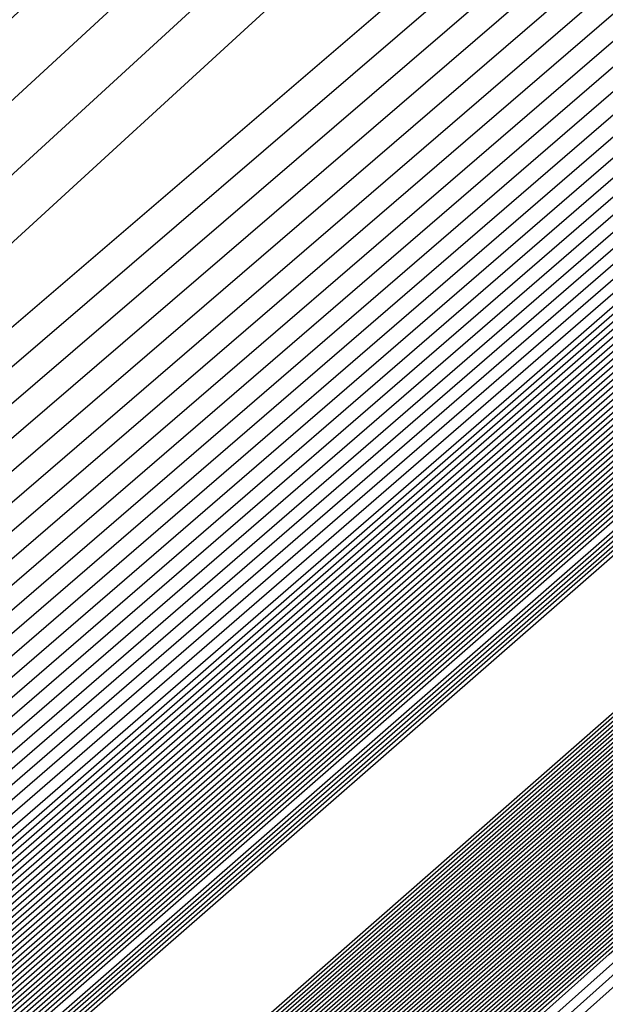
# Model space of a CAD drawing. Extents: x 3249832 to 3255657, y 13789405 to 13793316.
# Tile 850 of 1056: x 3253209.784 to 3253209.919, y 13791258.783 to 13791259.01. Entities that reach past the tile are written whole.
import ezdxf

# ---------------------------------------------------------------- set-up
doc = ezdxf.new("R2010")
doc.units = 0
doc.header["$LTSCALE"] = 100
doc.header["$MEASUREMENT"] = 0
for name, color, linetype in [('GRATIO_03231_CON', 1, 'CONTINUOUS'), ('GRATIO_0323_ICON', 1, 'CONTINUOUS'), ('TARGETS_EAST', 7, 'CONTINUOUS')]:
    doc.layers.add(name, color=color, linetype=linetype)

# ---------------------------------------------------------------- blocks, each defined once
blk = doc.blocks.new('Gratio_032316_contours')
at = {"layer": 'GRATIO_03231_CON', "color": 1, "linetype": 'Continuous', "flags": 128}
for points in [[(3253179.55027, 13791232.39503), (3253186.87441, 13791238.77001), (3253201.4775, 13791251.51898), (3253219.20823, 13791267.00714), (3253234.45763, 13791280.32933), (3253243.00028, 13791287.79153), (3253246.14511, 13791290.5444), (3253246.5846, 13791290.94974), (3253247.02187, 13791291.379), (3253250.20254, 13791294.24212), (3253258.88285, 13791301.95866), (3253274.44262, 13791315.73867), (3253292.7559, 13791331.95413), (3253308.32028, 13791345.76753)], [(3253180.16544, 13791232.93802), (3253187.28488, 13791239.13155), (3253201.72516, 13791251.73678), (3253219.33902, 13791267.12228), (3253234.51314, 13791280.37862), (3253243.01644, 13791287.80647), (3253246.14668, 13791290.54676), (3253246.58389, 13791290.95054), (3253247.01645, 13791291.37639), (3253250.16633, 13791294.21318), (3253258.7639, 13791301.85732), (3253274.17605, 13791315.50724), (3253292.31584, 13791331.56933), (3253307.73285, 13791345.25198)], [(3253180.78061, 13791233.481), (3253187.69534, 13791239.49309), (3253201.97282, 13791251.95458), (3253219.46981, 13791267.23741), (3253234.56866, 13791280.42791), (3253243.03259, 13791287.8214), (3253246.14825, 13791290.54912), (3253246.58317, 13791290.95133), (3253247.01103, 13791291.37378), (3253250.13013, 13791294.18424), (3253258.64495, 13791301.75599), (3253273.90947, 13791315.27582), (3253291.87577, 13791331.18453), (3253307.14542, 13791344.73643)], [(3253181.39578, 13791234.02399), (3253188.1058, 13791239.85463), (3253202.22048, 13791252.17237), (3253219.6006, 13791267.35254), (3253234.62418, 13791280.4772), (3253243.04874, 13791287.83633), (3253246.14982, 13791290.55149), (3253246.58246, 13791290.95213), (3253247.00561, 13791291.37117), (3253250.09393, 13791294.15529), (3253258.526, 13791301.65465), (3253273.6429, 13791315.0444), (3253291.4357, 13791330.79973), (3253306.55799, 13791344.22088)], [(3253182.62612, 13791235.10996), (3253188.92672, 13791240.5777), (3253202.71581, 13791252.60797), (3253219.86218, 13791267.58281), (3253234.73522, 13791280.57579), (3253243.08105, 13791287.8662), (3253246.15297, 13791290.55621), (3253246.58103, 13791290.95372), (3253246.99477, 13791291.36594), (3253250.02153, 13791294.09741), (3253258.2881, 13791301.45198), (3253273.10975, 13791314.58156), (3253290.55557, 13791330.03014), (3253305.38313, 13791343.18978)], [(3253183.24129, 13791235.65295), (3253189.33718, 13791240.93924), (3253202.96347, 13791252.82577), (3253219.99297, 13791267.69794), (3253234.79073, 13791280.62508), (3253243.0972, 13791287.88113), (3253246.15454, 13791290.55858), (3253246.58032, 13791290.95452), (3253246.98935, 13791291.36333), (3253249.98532, 13791294.06847), (3253258.16915, 13791301.35065), (3253272.84317, 13791314.35013), (3253290.11551, 13791329.64534), (3253304.7957, 13791342.67423)], [(3253189.74764, 13791241.30078), (3253203.21113, 13791253.04357), (3253220.12376, 13791267.81308), (3253234.84625, 13791280.67437), (3253243.11336, 13791287.89607), (3253246.15611, 13791290.56094), (3253246.57961, 13791290.95531), (3253246.98393, 13791291.36072), (3253249.94912, 13791294.03953), (3253258.05019, 13791301.24931), (3253272.5766, 13791314.11871), (3253289.67544, 13791329.26055), (3253304.20827, 13791342.15868)], [(3253190.1581, 13791241.66232), (3253203.45879, 13791253.26136), (3253220.25455, 13791267.92821), (3253234.90177, 13791280.72366), (3253243.12951, 13791287.911), (3253246.15768, 13791290.5633), (3253246.57889, 13791290.95611), (3253246.97851, 13791291.35811), (3253249.91292, 13791294.01058), (3253257.93124, 13791301.14798), (3253272.31002, 13791313.88729), (3253289.23538, 13791328.87575), (3253303.62084, 13791341.64313)], [(3253190.97902, 13791242.38539), (3253203.95411, 13791253.69696), (3253220.51613, 13791268.15847), (3253235.01281, 13791280.82224), (3253243.16182, 13791287.94087), (3253246.16082, 13791290.56803), (3253246.57747, 13791290.9577), (3253246.96767, 13791291.35288), (3253249.84051, 13791293.9527), (3253257.69334, 13791300.94531), (3253271.77687, 13791313.42445), (3253288.35525, 13791328.10615), (3253302.44598, 13791340.61203)], [(3253191.38948, 13791242.74693), (3253204.20177, 13791253.91476), (3253220.64692, 13791268.27361), (3253235.06832, 13791280.87154), (3253243.17797, 13791287.9558), (3253246.1624, 13791290.57039), (3253246.57675, 13791290.9585), (3253246.96225, 13791291.35027), (3253249.80431, 13791293.92376), (3253257.57439, 13791300.84397), (3253271.51029, 13791313.19303), (3253287.91518, 13791327.72135), (3253301.85855, 13791340.09648)], [(3253191.79994, 13791243.10847), (3253204.44943, 13791254.13256), (3253220.77772, 13791268.38874), (3253235.12384, 13791280.92083), (3253243.19412, 13791287.97073), (3253246.16397, 13791290.57276), (3253246.57604, 13791290.95929), (3253246.95683, 13791291.34766), (3253249.76811, 13791293.89481), (3253257.45544, 13791300.74264), (3253271.24372, 13791312.9616), (3253287.47511, 13791327.33655), (3253301.27112, 13791339.58093)], [(3253192.2104, 13791243.47001), (3253204.69709, 13791254.35035), (3253220.90851, 13791268.50387), (3253235.17936, 13791280.97012), (3253243.21028, 13791287.98567), (3253246.16554, 13791290.57512), (3253246.57533, 13791290.96009), (3253246.95142, 13791291.34505), (3253249.73191, 13791293.86587), (3253257.33649, 13791300.6413), (3253270.97714, 13791312.73018), (3253287.03505, 13791326.95176), (3253300.68369, 13791339.06538)], [(3253193.03132, 13791244.19308), (3253205.19242, 13791254.78595), (3253221.17009, 13791268.73414), (3253235.29039, 13791281.0687), (3253243.24258, 13791288.01553), (3253246.16868, 13791290.57985), (3253246.5739, 13791290.96168), (3253246.94058, 13791291.33982), (3253249.6595, 13791293.80799), (3253257.09858, 13791300.43863), (3253270.44399, 13791312.26734), (3253286.15492, 13791326.18216), (3253299.50883, 13791338.03428)], [(3253193.44178, 13791244.55462), (3253205.44008, 13791255.00375), (3253221.30088, 13791268.84927), (3253235.34591, 13791281.11799), (3253243.25874, 13791288.03047), (3253246.17025, 13791290.58221), (3253246.57319, 13791290.96248), (3253246.93516, 13791291.33721), (3253249.6233, 13791293.77904), (3253256.97963, 13791300.3373), (3253270.17741, 13791312.03592), (3253285.71485, 13791325.79737), (3253298.92139, 13791337.51873)], [(3253193.85224, 13791244.91616), (3253205.68774, 13791255.22155), (3253221.43167, 13791268.9644), (3253235.40143, 13791281.16728), (3253243.27489, 13791288.0454), (3253246.17182, 13791290.58457), (3253246.57247, 13791290.96327), (3253246.92974, 13791291.3346), (3253249.5871, 13791293.7501), (3253256.86068, 13791300.23596), (3253269.91084, 13791311.8045), (3253285.27479, 13791325.41257), (3253298.33396, 13791337.00318)], [(3253194.2627, 13791245.2777), (3253205.9354, 13791255.43934), (3253221.56246, 13791269.07954), (3253235.45695, 13791281.21658), (3253243.29104, 13791288.06033), (3253246.17339, 13791290.58694), (3253246.57176, 13791290.96407), (3253246.92432, 13791291.33198), (3253249.55089, 13791293.72116), (3253256.74173, 13791300.13463), (3253269.64426, 13791311.57307), (3253284.83472, 13791325.02777), (3253297.74653, 13791336.48763)], [(3253195.08362, 13791246.00077), (3253206.43072, 13791255.87494), (3253221.82404, 13791269.3098), (3253235.56798, 13791281.31516), (3253243.32335, 13791288.0902), (3253246.17654, 13791290.59166), (3253246.57033, 13791290.96566), (3253246.91348, 13791291.32676), (3253249.47849, 13791293.66327), (3253256.50383, 13791299.93196), (3253269.11111, 13791311.11023), (3253283.95459, 13791324.25817), (3253296.57167, 13791335.45653)], [(3253195.49408, 13791246.36231), (3253206.67838, 13791256.09274), (3253221.95483, 13791269.42494), (3253235.6235, 13791281.36445), (3253243.3395, 13791288.10513), (3253246.17811, 13791290.59402), (3253246.56962, 13791290.96646), (3253246.90806, 13791291.32415), (3253249.44229, 13791293.63433), (3253256.38488, 13791299.83062), (3253268.84454, 13791310.87881), (3253283.51452, 13791323.87338), (3253295.98424, 13791334.94098)], [(3253195.90454, 13791246.72385), (3253206.92604, 13791256.31054), (3253222.08562, 13791269.54007), (3253235.67902, 13791281.41374), (3253243.35566, 13791288.12007), (3253246.17968, 13791290.59639), (3253246.56891, 13791290.96725), (3253246.90264, 13791291.32154), (3253249.40609, 13791293.60539), (3253256.26593, 13791299.72929), (3253268.57796, 13791310.64739), (3253283.07446, 13791323.48858), (3253295.39681, 13791334.42543)], [(3253196.31501, 13791247.08539), (3253207.1737, 13791256.52833), (3253222.21641, 13791269.6552), (3253235.73454, 13791281.46303), (3253243.37181, 13791288.135), (3253246.18125, 13791290.59875), (3253246.56819, 13791290.96805), (3253246.89722, 13791291.31892), (3253249.36988, 13791293.57645), (3253256.14697, 13791299.62795), (3253268.31138, 13791310.41597), (3253282.63439, 13791323.10378), (3253294.80938, 13791333.90988)], [(3253197.13593, 13791247.80846), (3253207.66903, 13791256.96393), (3253222.47799, 13791269.88547), (3253235.84557, 13791281.56162), (3253243.40412, 13791288.16487), (3253246.18439, 13791290.60348), (3253246.56677, 13791290.96964), (3253246.88638, 13791291.3137), (3253249.29748, 13791293.51856), (3253255.90907, 13791299.42528), (3253267.77823, 13791309.95312), (3253281.75426, 13791322.33419), (3253293.63452, 13791332.87878)], [(3253197.54639, 13791248.17), (3253207.91669, 13791257.18173), (3253222.60878, 13791270.0006), (3253235.90109, 13791281.61091), (3253243.42027, 13791288.1798), (3253246.18596, 13791290.60584), (3253246.56605, 13791290.97044), (3253246.88096, 13791291.31109), (3253249.26128, 13791293.48962), (3253255.79012, 13791299.32395), (3253267.51166, 13791309.7217), (3253281.31419, 13791321.94939), (3253293.04709, 13791332.36323), (3253299.24948, 13791337.92415)], [(3253197.95685, 13791248.53154), (3253208.16435, 13791257.39953), (3253222.73957, 13791270.11573), (3253235.95661, 13791281.6602), (3253243.43643, 13791288.19473), (3253246.18754, 13791290.6082), (3253246.56534, 13791290.97123), (3253246.87554, 13791291.30847), (3253249.22507, 13791293.46068), (3253255.67117, 13791299.22261), (3253267.24508, 13791309.49028), (3253280.87413, 13791321.56459), (3253292.45966, 13791331.84768), (3253298.58416, 13791337.33876)], [(3253198.36731, 13791248.89308), (3253208.41201, 13791257.61732), (3253222.87037, 13791270.23087), (3253236.01213, 13791281.70949), (3253243.45258, 13791288.20967), (3253246.18911, 13791290.61057), (3253246.56463, 13791290.97203), (3253246.87012, 13791291.30586), (3253249.18887, 13791293.43173), (3253255.55222, 13791299.12128), (3253266.9785, 13791309.25886), (3253280.43407, 13791321.17979), (3253291.87223, 13791331.33213), (3253297.91884, 13791336.75338)], [(3253199.18823, 13791249.61615), (3253208.90733, 13791258.05292), (3253223.13195, 13791270.46113), (3253236.12316, 13791281.80807), (3253243.48489, 13791288.23953), (3253246.19225, 13791290.61529), (3253246.5632, 13791290.97362), (3253246.85928, 13791291.30064), (3253249.11647, 13791293.37385), (3253255.31432, 13791298.91861), (3253266.44535, 13791308.79601), (3253279.55394, 13791320.4102), (3253290.69737, 13791330.30103), (3253296.5882, 13791335.58261)], [(3253199.59869, 13791249.97769), (3253209.15499, 13791258.27072), (3253223.26274, 13791270.57626), (3253236.17868, 13791281.85736), (3253243.50104, 13791288.25447), (3253246.19382, 13791290.61766), (3253246.56249, 13791290.97442), (3253246.85386, 13791291.29803), (3253249.08026, 13791293.34491), (3253255.19536, 13791298.81727), (3253266.17878, 13791308.56459), (3253279.11387, 13791320.0254), (3253290.10994, 13791329.78548), (3253295.92288, 13791334.99723)], [(3253200.00915, 13791250.33923), (3253209.40265, 13791258.48852), (3253223.39353, 13791270.6914), (3253236.2342, 13791281.90666), (3253243.51719, 13791288.2694), (3253246.19539, 13791290.62002), (3253246.56177, 13791290.97521), (3253246.84844, 13791291.29541), (3253249.04406, 13791293.31596), (3253255.07641, 13791298.71594), (3253265.9122, 13791308.33317), (3253278.6738, 13791319.6406), (3253289.52251, 13791329.26993), (3253295.25756, 13791334.41184)], [(3253200.41961, 13791250.70077), (3253209.65031, 13791258.70631), (3253223.52432, 13791270.80653), (3253236.28972, 13791281.95595), (3253243.53335, 13791288.28434), (3253246.19696, 13791290.62238), (3253246.56106, 13791290.97601), (3253246.84302, 13791291.2928), (3253249.00786, 13791293.28702), (3253254.95746, 13791298.6146), (3253265.64563, 13791308.10175), (3253278.23374, 13791319.25581), (3253288.93508, 13791328.75438), (3253294.59224, 13791333.82646)], [(3253201.24053, 13791251.42384), (3253210.14563, 13791259.14191), (3253223.7859, 13791271.0368), (3253236.40075, 13791282.05453), (3253243.56565, 13791288.3142), (3253246.20011, 13791290.62711), (3253246.55963, 13791290.9776), (3253246.83219, 13791291.28758), (3253248.93546, 13791293.22914), (3253254.71956, 13791298.41193), (3253265.11248, 13791307.63891), (3253277.35361, 13791318.48621), (3253287.76022, 13791327.72328), (3253293.2616, 13791332.65569)], [(3253201.65099, 13791251.78538), (3253210.3933, 13791259.35971), (3253223.91669, 13791271.15193), (3253236.45627, 13791282.10382), (3253243.58181, 13791288.32914), (3253246.20168, 13791290.62947), (3253246.55892, 13791290.9784), (3253246.82677, 13791291.28496), (3253248.89925, 13791293.20019), (3253254.60061, 13791298.3106), (3253264.8459, 13791307.40749), (3253276.91354, 13791318.10141), (3253287.17279, 13791327.20773)], [(3253215.27891, 13791264.12388), (3253208.32754, 13791257.89481), (3253202.31158, 13791252.48555), (3253202.06145, 13791252.14692), (3253210.64096, 13791259.57751), (3253224.04748, 13791271.26706)], [(3253216.27123, 13791264.99994), (3253209.15191, 13791258.62312), (3253202.92675, 13791253.02854), (3253202.47191, 13791252.50846), (3253210.88862, 13791259.7953), (3253224.17827, 13791271.38219)], [(3253218.25586, 13791266.75207), (3253210.80067, 13791260.07975), (3253204.15709, 13791254.11451), (3253203.29283, 13791253.23153), (3253211.38394, 13791260.2309), (3253224.43985, 13791271.61246)], [(3253219.24818, 13791267.62813), (3253211.62504, 13791260.80806), (3253204.77226, 13791254.6575), (3253203.70329, 13791253.59307), (3253211.6316, 13791260.4487), (3253224.57064, 13791271.72759)], [(3253220.24049, 13791268.50419), (3253212.44942, 13791261.53637), (3253205.38743, 13791255.20049), (3253204.11375, 13791253.95461), (3253211.87926, 13791260.6665), (3253224.70143, 13791271.84272)], [(3253221.23281, 13791269.38026), (3253213.2738, 13791262.26468), (3253206.0026, 13791255.74348), (3253204.52421, 13791254.31615), (3253212.12692, 13791260.88429), (3253224.83222, 13791271.95786)], [(3253223.21744, 13791271.13238), (3253214.92255, 13791263.72131), (3253207.23294, 13791256.82945), (3253205.34514, 13791255.03922), (3253212.62225, 13791261.31989), (3253225.0938, 13791272.18812)], [(3253215.74693, 13791264.44962), (3253207.84811, 13791257.37244), (3253205.7556, 13791255.40076), (3253212.86991, 13791261.53769), (3253225.22459, 13791272.30326)], [(3253216.57131, 13791265.17793), (3253208.46329, 13791257.91542), (3253206.16606, 13791255.7623), (3253213.11757, 13791261.75549), (3253225.35538, 13791272.41839)], [(3253217.39568, 13791265.90624), (3253209.07846, 13791258.45841), (3253206.57652, 13791256.12384), (3253213.36523, 13791261.97329), (3253225.48617, 13791272.53352)], [(3253219.04444, 13791267.36287), (3253210.3088, 13791259.54439), (3253207.39744, 13791256.84691), (3253213.86055, 13791262.40888), (3253225.74775, 13791272.76379)], [(3253219.86882, 13791268.09118), (3253210.92397, 13791260.08737), (3253207.8079, 13791257.20845), (3253214.10821, 13791262.62668), (3253225.87854, 13791272.87892)], [(3253220.69319, 13791268.81949), (3253211.53914, 13791260.63036), (3253208.21836, 13791257.56999), (3253214.35587, 13791262.84448), (3253226.00933, 13791272.99405)], [(3253221.51757, 13791269.54781), (3253212.15431, 13791261.17335), (3253208.62882, 13791257.93153), (3253214.60353, 13791263.06227), (3253226.14013, 13791273.10919)], [(3253223.16632, 13791271.00443), (3253213.38465, 13791262.25932), (3253209.44974, 13791258.6546), (3253215.09886, 13791263.49787), (3253226.40171, 13791273.33945)]]:
    blk.add_lwpolyline(points, dxfattribs=at)
at = {"layer": 'GRATIO_03231_CON', "color": 5, "linetype": 'Continuous', "flags": 128}
for points in [[(3253178.31993, 13791231.30905), (3253186.05349, 13791238.04694), (3253200.98218, 13791251.08338), (3253218.94665, 13791266.77688), (3253234.34659, 13791280.23075), (3253242.96798, 13791287.76167), (3253246.14197, 13791290.53967), (3253246.58603, 13791290.94815), (3253247.02107, 13791291.37394), (3253250.18182, 13791294.2177), (3253258.80647, 13791301.88356), (3253274.26937, 13791315.56557), (3253292.48955, 13791331.61762), (3253308.02221, 13791345.18354)], [(3253177.70476, 13791230.76607), (3253185.64303, 13791237.6854), (3253200.73452, 13791250.86558), (3253218.81586, 13791266.66175), (3253234.29107, 13791280.18146), (3253242.95182, 13791287.74673), (3253246.1404, 13791290.53731), (3253246.58674, 13791290.94735), (3253247.01436, 13791291.36584), (3253250.12102, 13791294.16091), (3253258.59804, 13791301.69555), (3253273.79626, 13791315.14336), (3253291.70456, 13791330.92064), (3253306.97134, 13791344.25434)], [(3253177.08958, 13791230.22308), (3253185.23257, 13791237.32386), (3253200.48686, 13791250.64779), (3253218.68507, 13791266.54661), (3253234.23556, 13791280.13216), (3253242.93567, 13791287.7318), (3253246.13883, 13791290.53495), (3253246.58745, 13791290.94656), (3253247.00766, 13791291.35773), (3253250.06022, 13791294.10413), (3253258.38961, 13791301.50754), (3253273.32314, 13791314.72115), (3253290.91956, 13791330.22366), (3253305.92046, 13791343.32515)], [(3253176.47441, 13791229.68009), (3253184.82211, 13791236.96232), (3253200.23919, 13791250.42999), (3253218.55428, 13791266.43148), (3253234.18004, 13791280.08287), (3253242.91952, 13791287.71687), (3253246.13725, 13791290.53258), (3253246.58817, 13791290.94576), (3253247.00095, 13791291.34963), (3253249.99942, 13791294.04734), (3253258.18118, 13791301.31953), (3253272.85003, 13791314.29894), (3253290.13456, 13791329.52668), (3253304.86958, 13791342.39595)], [(3253175.24407, 13791228.59412), (3253184.00119, 13791236.23925), (3253199.74387, 13791249.99439), (3253218.2927, 13791266.20121), (3253234.069, 13791279.98429), (3253242.88721, 13791287.687), (3253246.13411, 13791290.52786), (3253246.58959, 13791290.94417), (3253246.98754, 13791291.33342), (3253249.87782, 13791293.93376), (3253257.76432, 13791300.94351), (3253271.9038, 13791313.45451), (3253288.56457, 13791328.13272), (3253302.76783, 13791340.53756)], [(3253196.57706, 13791247.03615), (3253203.47105, 13791253.1938), (3253218.75951, 13791266.60126), (3253234.06971, 13791279.98413), (3253242.88772, 13791287.68662), (3253246.13462, 13791290.52731), (3253246.59031, 13791290.94338), (3253246.98083, 13791291.32532), (3253249.81702, 13791293.87697), (3253257.55589, 13791300.7555), (3253271.43068, 13791313.0323), (3253287.77957, 13791327.43574), (3253301.71695, 13791339.60837)], [(3253196.71057, 13791247.15254), (3253203.58621, 13791253.29381), (3253218.83398, 13791266.66558), (3253234.10345, 13791280.01283), (3253242.89801, 13791287.6948), (3253246.13636, 13791290.52784), (3253246.59102, 13791290.94258), (3253246.97413, 13791291.31721), (3253249.75622, 13791293.82018), (3253257.34746, 13791300.56749), (3253270.95757, 13791312.61009), (3253286.99457, 13791326.73875), (3253300.66608, 13791338.67918)], [(3253196.84408, 13791247.26894), (3253203.70137, 13791253.39382), (3253218.90845, 13791266.7299), (3253234.13718, 13791280.04153), (3253242.9083, 13791287.70297), (3253246.13809, 13791290.52836), (3253246.59174, 13791290.94178), (3253246.96742, 13791291.30911), (3253249.69542, 13791293.76339), (3253257.13903, 13791300.37948), (3253270.48445, 13791312.18788), (3253286.20957, 13791326.04177), (3253299.6152, 13791337.74998)], [(3253197.11109, 13791247.50174), (3253203.93169, 13791253.59384), (3253219.0574, 13791266.85855), (3253234.20465, 13791280.09892), (3253242.92888, 13791287.71932), (3253246.14156, 13791290.52941), (3253246.59316, 13791290.94019), (3253246.95401, 13791291.2929), (3253249.57383, 13791293.64981), (3253256.72217, 13791300.00346), (3253269.53822, 13791311.34346), (3253284.63958, 13791324.64781), (3253297.51345, 13791335.89159)], [(3253197.2446, 13791247.61813), (3253204.04685, 13791253.69384), (3253219.13187, 13791266.92287), (3253234.23839, 13791280.12762), (3253242.93918, 13791287.72749), (3253246.1433, 13791290.52994), (3253246.59388, 13791290.9394), (3253246.9473, 13791291.28479), (3253249.51303, 13791293.59302), (3253256.51374, 13791299.81545), (3253269.06511, 13791310.92125), (3253283.85458, 13791323.95083), (3253296.46257, 13791334.9624)], [(3253197.37811, 13791247.73453), (3253204.16201, 13791253.79385), (3253219.20635, 13791266.98719), (3253234.27212, 13791280.15631), (3253242.94947, 13791287.73567), (3253246.14503, 13791290.53046), (3253246.59459, 13791290.9386), (3253246.9406, 13791291.27669), (3253249.45223, 13791293.53623), (3253256.30531, 13791299.62744), (3253268.59199, 13791310.49904), (3253283.06958, 13791323.25385), (3253295.41169, 13791334.0332)], [(3253197.51162, 13791247.85093), (3253204.27717, 13791253.89386), (3253219.28082, 13791267.05151), (3253234.30586, 13791280.18501), (3253242.95976, 13791287.74384), (3253246.14676, 13791290.53099), (3253246.5953, 13791290.9378), (3253246.93389, 13791291.26859), (3253249.39143, 13791293.47944), (3253256.09688, 13791299.43942), (3253268.11888, 13791310.07683), (3253282.28459, 13791322.55687), (3253294.36082, 13791333.10401)], [(3253197.77863, 13791248.08372), (3253204.50749, 13791254.09388), (3253219.42977, 13791267.18016), (3253234.37333, 13791280.2424), (3253242.98034, 13791287.76019), (3253246.15023, 13791290.53204), (3253246.59673, 13791290.93621), (3253246.92048, 13791291.25238), (3253249.26983, 13791293.36586), (3253255.68002, 13791299.0634), (3253267.17265, 13791309.2324), (3253280.71459, 13791321.16291), (3253292.25906, 13791331.24562), (3253298.86322, 13791336.86351)], [(3253197.91214, 13791248.20012), (3253204.62265, 13791254.19388), (3253219.50424, 13791267.24448), (3253234.40706, 13791280.2711), (3253242.99064, 13791287.76837), (3253246.15197, 13791290.53257), (3253246.59744, 13791290.93542), (3253246.91378, 13791291.24427), (3253249.20903, 13791293.30907), (3253255.47159, 13791298.87539), (3253266.69953, 13791308.81019), (3253279.9296, 13791320.46593), (3253291.20819, 13791330.31643), (3253297.66843, 13791335.81202)], [(3253198.04565, 13791248.31651), (3253204.73781, 13791254.29389), (3253219.57872, 13791267.3088), (3253234.4408, 13791280.2998), (3253243.00093, 13791287.77654), (3253246.1537, 13791290.53309), (3253246.59816, 13791290.93462), (3253246.90707, 13791291.23617), (3253249.14823, 13791293.25228), (3253255.26316, 13791298.68738), (3253266.22642, 13791308.38798), (3253279.1446, 13791319.76895), (3253290.15731, 13791329.38723), (3253296.47364, 13791334.76054)], [(3253198.17916, 13791248.43291), (3253204.85297, 13791254.3939), (3253219.65319, 13791267.37312), (3253234.47453, 13791280.32849), (3253243.01122, 13791287.78471), (3253246.15544, 13791290.53362), (3253246.59887, 13791290.93382), (3253246.90036, 13791291.22806), (3253249.08743, 13791293.19549), (3253255.05473, 13791298.49937), (3253265.7533, 13791307.96577), (3253278.3596, 13791319.07197), (3253289.10643, 13791328.45804), (3253295.27885, 13791333.70905)], [(3253198.44617, 13791248.6657), (3253205.08329, 13791254.59392), (3253219.80214, 13791267.50177), (3253234.542, 13791280.38589), (3253243.0318, 13791287.80106), (3253246.15891, 13791290.53467), (3253246.6003, 13791290.93223), (3253246.88695, 13791291.21186), (3253248.96583, 13791293.08191), (3253254.63787, 13791298.12335), (3253264.80707, 13791307.12135), (3253276.7896, 13791317.678), (3253287.00468, 13791326.59965), (3253292.88927, 13791331.60608), (3253295.95133, 13791334.07094)], [(3253198.57968, 13791248.7821), (3253205.19845, 13791254.69392), (3253219.87661, 13791267.56609), (3253234.57574, 13791280.41459), (3253243.04209, 13791287.80924), (3253246.16064, 13791290.53519), (3253246.60101, 13791290.93144), (3253246.88025, 13791291.20375), (3253248.90503, 13791293.02512), (3253254.42944, 13791297.93534), (3253264.33396, 13791306.69914), (3253276.00461, 13791316.98102), (3253285.9538, 13791325.67045), (3253291.69448, 13791330.55459), (3253294.7416, 13791333.01142)], [(3253198.71319, 13791248.8985), (3253205.31361, 13791254.79393), (3253219.95108, 13791267.63041), (3253234.60947, 13791280.44328), (3253243.05239, 13791287.81741), (3253246.16237, 13791290.53572), (3253246.60172, 13791290.93064), (3253246.87354, 13791291.19565), (3253248.84423, 13791292.96834), (3253254.22101, 13791297.74733), (3253263.86084, 13791306.27693), (3253275.21961, 13791316.28404), (3253284.90293, 13791324.74126), (3253290.49969, 13791329.50311), (3253293.53187, 13791331.9519)], [(3253198.8467, 13791249.0149), (3253205.42877, 13791254.89394), (3253220.02556, 13791267.69473), (3253234.64321, 13791280.47198), (3253243.06268, 13791287.82558), (3253246.16411, 13791290.53624), (3253246.60244, 13791290.92984), (3253246.86684, 13791291.18754), (3253248.78343, 13791292.91155), (3253254.01258, 13791297.55932), (3253263.38773, 13791305.85472), (3253274.43461, 13791315.58706), (3253283.85205, 13791323.81207), (3253289.3049, 13791328.45162), (3253292.32214, 13791330.89237), (3253295.39879, 13791333.38715)], [(3253199.11371, 13791249.24769), (3253205.65909, 13791255.09396), (3253220.17451, 13791267.82338), (3253234.71068, 13791280.52937), (3253243.08326, 13791287.84193), (3253246.16758, 13791290.53729), (3253246.60386, 13791290.92825), (3253246.85342, 13791291.17133), (3253248.66183, 13791292.79797), (3253253.59572, 13791297.1833), (3253262.4415, 13791305.01029), (3253272.86462, 13791314.1931), (3253281.7503, 13791321.95368), (3253286.91532, 13791326.34865), (3253289.90268, 13791328.77333), (3253293.18693, 13791331.45768)], [(3253199.24722, 13791249.36409), (3253205.77425, 13791255.19397), (3253220.24898, 13791267.8877), (3253234.74441, 13791280.55807), (3253243.09355, 13791287.85011), (3253246.16931, 13791290.53782), (3253246.60458, 13791290.92746), (3253246.84672, 13791291.16323), (3253248.60103, 13791292.74118), (3253253.38729, 13791296.99529), (3253261.96839, 13791304.58808), (3253272.07962, 13791313.49612), (3253280.69942, 13791321.02448), (3253285.72053, 13791325.29717), (3253288.69295, 13791327.71381), (3253292.081, 13791330.49295), (3253297.61917, 13791335.1971)], [(3253199.38073, 13791249.48048), (3253205.88941, 13791255.29397), (3253220.32345, 13791267.95202), (3253234.77815, 13791280.58677), (3253243.10385, 13791287.85828), (3253246.17105, 13791290.53834), (3253246.60529, 13791290.92666), (3253246.84001, 13791291.15513), (3253248.54023, 13791292.68439), (3253253.17886, 13791296.80728), (3253261.49527, 13791304.16587), (3253271.29462, 13791312.79914), (3253279.64854, 13791320.09529), (3253284.52574, 13791324.24568), (3253287.48322, 13791326.65429), (3253290.97507, 13791329.52822), (3253296.71525, 13791334.41022)], [(3253199.51424, 13791249.59688), (3253206.00457, 13791255.39398), (3253220.39793, 13791268.01634), (3253234.81188, 13791280.61546), (3253243.11414, 13791287.86646), (3253246.17278, 13791290.53887), (3253246.606, 13791290.92586), (3253246.83331, 13791291.14702), (3253248.47943, 13791292.6276), (3253252.97044, 13791296.61927), (3253261.02215, 13791303.74366), (3253270.50962, 13791312.10216), (3253278.59767, 13791319.16609), (3253283.33095, 13791323.1942), (3253286.27349, 13791325.59476), (3253289.86914, 13791328.56348), (3253295.81132, 13791333.62334)], [(3253199.78125, 13791249.82967), (3253206.23489, 13791255.594), (3253220.54687, 13791268.14499), (3253234.87935, 13791280.67286), (3253243.13472, 13791287.8828), (3253246.17625, 13791290.53992), (3253246.60743, 13791290.92427), (3253246.8199, 13791291.13081), (3253248.35784, 13791292.51402), (3253252.55358, 13791296.24325), (3253260.07593, 13791302.89924), (3253268.93963, 13791310.70819), (3253276.49591, 13791317.3077), (3253280.94137, 13791321.09123), (3253283.85403, 13791323.47572), (3253287.65728, 13791326.63402), (3253294.00347, 13791332.04958)], [(3253199.91476, 13791249.94607), (3253206.35005, 13791255.69401), (3253220.62135, 13791268.20931), (3253234.91309, 13791280.70156), (3253243.14501, 13791287.89098), (3253246.17798, 13791290.54045), (3253246.60814, 13791290.92348), (3253246.81319, 13791291.12271), (3253248.29704, 13791292.45723), (3253252.34515, 13791296.05524), (3253259.60281, 13791302.47703), (3253268.15463, 13791310.01121), (3253275.44504, 13791316.37851), (3253279.74658, 13791320.03974), (3253282.6443, 13791322.4162), (3253286.55135, 13791325.66929), (3253293.09954, 13791331.2627), (3253300.79521, 13791337.86923)], [(3253200.04827, 13791250.06247), (3253206.46521, 13791255.79401), (3253220.69582, 13791268.27363), (3253234.94682, 13791280.73025), (3253243.15531, 13791287.89915), (3253246.17972, 13791290.54097), (3253246.60886, 13791290.92268), (3253246.80649, 13791291.1146), (3253248.23624, 13791292.40044), (3253252.13672, 13791295.86723), (3253259.1297, 13791302.05482), (3253267.36963, 13791309.31423), (3253274.39416, 13791315.44932), (3253278.55179, 13791318.98826), (3253281.43456, 13791321.35667), (3253285.44542, 13791324.70455), (3253292.19561, 13791330.47582), (3253300.12972, 13791337.29016)], [(3253200.18178, 13791250.17887), (3253206.58037, 13791255.89402), (3253220.77029, 13791268.33795), (3253234.98056, 13791280.75895), (3253243.1656, 13791287.90733), (3253246.18145, 13791290.5415), (3253246.60957, 13791290.92188), (3253246.79978, 13791291.1065), (3253248.17544, 13791292.34365), (3253251.92829, 13791295.67922), (3253258.65658, 13791301.63261), (3253266.58464, 13791308.61725), (3253273.34328, 13791314.52012), (3253277.357, 13791317.93677), (3253280.22483, 13791320.29715), (3253284.33949, 13791323.73982), (3253291.29169, 13791329.68894), (3253299.46423, 13791336.71108)], [(3253200.44879, 13791250.41166), (3253206.81069, 13791256.09404), (3253220.91924, 13791268.4666), (3253235.04803, 13791280.81634), (3253243.18618, 13791287.92368), (3253246.18492, 13791290.54255), (3253246.611, 13791290.92029), (3253246.78637, 13791291.09029), (3253248.05384, 13791292.23007), (3253251.51143, 13791295.3032), (3253257.71035, 13791300.78818), (3253265.01464, 13791307.22329), (3253271.24153, 13791312.66173), (3253274.96742, 13791315.8338), (3253277.80537, 13791318.17811), (3253282.12763, 13791321.81036), (3253289.48383, 13791328.11518), (3253298.13324, 13791335.55292)], [(3253200.5823, 13791250.52806), (3253206.92586, 13791256.19405), (3253220.99372, 13791268.53092), (3253235.08176, 13791280.84504), (3253243.19647, 13791287.93185), (3253246.18666, 13791290.54307), (3253246.61171, 13791290.9195), (3253246.77966, 13791291.08219), (3253247.99304, 13791292.17328), (3253251.303, 13791295.11519), (3253257.23724, 13791300.36597), (3253264.22964, 13791306.52631), (3253270.19065, 13791311.73254), (3253273.77263, 13791314.78231), (3253276.59564, 13791317.11859), (3253281.0217, 13791320.84562), (3253288.57991, 13791327.3283), (3253297.46775, 13791334.97385)], [(3253200.71581, 13791250.64445), (3253207.04102, 13791256.29406), (3253221.06819, 13791268.59524), (3253235.1155, 13791280.87374), (3253243.20676, 13791287.94002), (3253246.18839, 13791290.5436), (3253246.61242, 13791290.9187), (3253246.77296, 13791291.07408), (3253247.93224, 13791292.11649), (3253251.09457, 13791294.92718), (3253256.76412, 13791299.94376), (3253263.44465, 13791305.82933), (3253269.13978, 13791310.80334), (3253272.57784, 13791313.73083), (3253275.38591, 13791316.05906), (3253279.91577, 13791319.88089), (3253287.67598, 13791326.54142), (3253296.80226, 13791334.39477)], [(3253200.84932, 13791250.76085), (3253207.15618, 13791256.39406), (3253221.14266, 13791268.65956), (3253235.14923, 13791280.90243), (3253243.21706, 13791287.9482), (3253246.19012, 13791290.54412), (3253246.61314, 13791290.9179), (3253246.76625, 13791291.06598), (3253247.87144, 13791292.0597), (3253250.88614, 13791294.73917), (3253256.29101, 13791299.52155), (3253262.65965, 13791305.13235), (3253268.0889, 13791309.87415), (3253271.38305, 13791312.67934), (3253274.17618, 13791314.99954), (3253278.80984, 13791318.91616), (3253286.77206, 13791325.75454), (3253296.13677, 13791333.81569)], [(3253201.11633, 13791250.99365), (3253207.3865, 13791256.59408), (3253221.29161, 13791268.78821), (3253235.2167, 13791280.95983), (3253243.23764, 13791287.96455), (3253246.19359, 13791290.54517), (3253246.61456, 13791290.91631), (3253246.75284, 13791291.04977), (3253247.74984, 13791291.94612), (3253250.46928, 13791294.36315), (3253255.34478, 13791298.67713), (3253261.08965, 13791303.73839), (3253265.98715, 13791308.01576), (3253268.99347, 13791310.57637), (3253271.75672, 13791312.8805), (3253276.59798, 13791316.9867), (3253284.9642, 13791324.18078), (3253294.80578, 13791332.65754)], [(3253201.24984, 13791251.11004), (3253207.50166, 13791256.69409), (3253221.36608, 13791268.85253), (3253235.25044, 13791280.98852), (3253243.24793, 13791287.97272), (3253246.19533, 13791290.5457), (3253246.61528, 13791290.91552), (3253246.74613, 13791291.04167), (3253247.68904, 13791291.88933), (3253250.26085, 13791294.17514), (3253254.87166, 13791298.25492), (3253260.30466, 13791303.04141), (3253264.93627, 13791307.08657), (3253267.79868, 13791309.52489), (3253270.54699, 13791311.82097), (3253275.49205, 13791316.02196), (3253284.06028, 13791323.3939), (3253294.14029, 13791332.07846)], [(3253201.38335, 13791251.22644), (3253207.61682, 13791256.7941), (3253221.44056, 13791268.91685), (3253235.28417, 13791281.01722), (3253243.25822, 13791287.9809), (3253246.19706, 13791290.54622), (3253246.61599, 13791290.91472), (3253246.73943, 13791291.03356), (3253247.62824, 13791291.83254), (3253250.05242, 13791293.98713), (3253254.39855, 13791297.83271), (3253259.51966, 13791302.34443), (3253263.88539, 13791306.15737), (3253266.60389, 13791308.4734), (3253269.33726, 13791310.76145), (3253274.38613, 13791315.05723), (3253283.15635, 13791322.60702), (3253293.4748, 13791331.49938)], [(3253201.51686, 13791251.34284), (3253207.73198, 13791256.8941), (3253221.51503, 13791268.98117), (3253235.31791, 13791281.04592), (3253243.26852, 13791287.98907), (3253246.1988, 13791290.54675), (3253246.6167, 13791290.91393), (3253246.73272, 13791291.02546), (3253247.56744, 13791291.77576), (3253249.84399, 13791293.79912), (3253253.92543, 13791297.41049), (3253258.73466, 13791301.64744), (3253262.83452, 13791305.22818), (3253265.4091, 13791307.42192), (3253268.12753, 13791309.70193), (3253273.2802, 13791314.0925), (3253282.25242, 13791321.82014), (3253292.80931, 13791330.9203), (3253301.81088, 13791338.63068)], [(3253201.78387, 13791251.57563), (3253207.9623, 13791257.09412), (3253221.66398, 13791269.10982), (3253235.38538, 13791281.10331), (3253243.2891, 13791288.00542), (3253246.20227, 13791290.5478), (3253246.61813, 13791290.91233), (3253246.71931, 13791291.00925), (3253247.44584, 13791291.66218), (3253249.42713, 13791293.4231), (3253252.9792, 13791296.56607), (3253257.16467, 13791300.25348), (3253260.73276, 13791303.36979), (3253263.01952, 13791305.31895), (3253265.70807, 13791307.58288), (3253271.06834, 13791312.16303), (3253280.44457, 13791320.24638), (3253291.47832, 13791329.76215), (3253300.88547, 13791337.82513)], [(3253201.91738, 13791251.69203), (3253208.07746, 13791257.19413), (3253221.73845, 13791269.17414), (3253235.41911, 13791281.13201), (3253243.29939, 13791288.01359), (3253246.204, 13791290.54832), (3253246.61884, 13791290.91154), (3253246.71261, 13791291.00114), (3253247.38504, 13791291.60539), (3253249.2187, 13791293.23509), (3253252.50609, 13791296.14386), (3253256.37967, 13791299.5565), (3253259.68189, 13791302.44059), (3253261.82473, 13791304.26746), (3253264.49834, 13791306.52336), (3253269.96241, 13791311.1983), (3253279.54064, 13791319.4595), (3253290.81283, 13791329.18307), (3253300.42277, 13791337.42236)], [(3253202.05089, 13791251.80842), (3253208.19262, 13791257.29414), (3253221.81293, 13791269.23846), (3253235.45285, 13791281.16071), (3253243.30968, 13791288.02177), (3253246.20573, 13791290.54885), (3253246.61956, 13791290.91074), (3253246.7059, 13791290.99304), (3253247.32424, 13791291.5486), (3253249.01027, 13791293.04708), (3253252.03297, 13791295.72165), (3253255.59467, 13791298.85952), (3253258.63101, 13791301.5114), (3253260.62994, 13791303.21597), (3253263.28861, 13791305.46384), (3253268.85648, 13791310.23357), (3253278.63672, 13791318.67262), (3253290.14734, 13791328.60399), (3253299.96006, 13791337.01958)], [(3253222.18973, 13791268.9562), (3253208.47101, 13791257.20698), (3253202.18439, 13791251.92482), (3253202.18439, 13791251.92482), (3253208.30778, 13791257.39414), (3253221.8874, 13791269.30278)], [(3253222.33685, 13791269.08692), (3253208.70035, 13791257.40813), (3253202.45141, 13791252.15761), (3253202.45141, 13791252.15761), (3253208.5381, 13791257.59416), (3253222.03635, 13791269.43142)], [(3253222.41042, 13791269.15229), (3253208.81502, 13791257.50869), (3253202.58492, 13791252.27401), (3253202.58492, 13791252.27401), (3253208.65326, 13791257.69417), (3253222.11082, 13791269.49575)], [(3253222.48398, 13791269.21765), (3253208.92969, 13791257.60926), (3253202.71843, 13791252.39041), (3253202.71843, 13791252.39041), (3253208.76842, 13791257.79418), (3253222.18529, 13791269.56007)], [(3253222.55754, 13791269.28301), (3253209.04436, 13791257.70983), (3253202.85194, 13791252.50681), (3253202.85193, 13791252.50681), (3253208.88358, 13791257.89419), (3253222.25977, 13791269.62439)], [(3253222.70467, 13791269.41374), (3253209.2737, 13791257.91097), (3253203.11895, 13791252.7396), (3253203.11895, 13791252.7396), (3253209.1139, 13791258.0942), (3253222.40871, 13791269.75304)], [(3253222.77823, 13791269.4791), (3253209.38837, 13791258.01154), (3253203.25246, 13791252.856), (3253203.25246, 13791252.856), (3253209.22906, 13791258.19421), (3253222.48319, 13791269.81736)], [(3253222.8518, 13791269.54447), (3253209.50304, 13791258.11211), (3253203.38597, 13791252.97239), (3253203.38597, 13791252.97239), (3253209.34422, 13791258.29422), (3253222.55766, 13791269.88168)], [(3253222.92536, 13791269.60983), (3253209.61771, 13791258.21268), (3253203.51947, 13791253.08879), (3253203.51947, 13791253.08879), (3253209.45938, 13791258.39423), (3253222.63214, 13791269.946)], [(3253294.55593, 13791331.78482), (3253282.65133, 13791321.30274), (3253268.6032, 13791309.01445), (3253256.6338, 13791298.60027), (3253249.91373, 13791292.81609), (3253247.40711, 13791290.71997), (3253247.02638, 13791290.44557), (3253246.62867, 13791290.09727), (3253243.8498, 13791287.66252), (3253236.27025, 13791281.09954), (3253223.07249, 13791269.74056), (3253209.84706, 13791258.41382), (3253203.78649, 13791253.32159), (3253203.78649, 13791253.32159), (3253209.68971, 13791258.59423), (3253222.78114, 13791270.07458), (3253235.89161, 13791281.53353), (3253243.79641, 13791288.43297), (3253249.04881, 13791292.99861), (3253256.14655, 13791299.14707), (3253268.13516, 13791309.52901), (3253282.25127, 13791321.73092), (3253294.2793, 13791332.07331)], [(3253294.30341, 13791331.56698), (3253282.46184, 13791321.1404), (3253268.48808, 13791308.91717), (3253256.58203, 13791298.55815), (3253249.89752, 13791292.80461), (3253247.40414, 13791290.71961), (3253247.02543, 13791290.44664), (3253246.629, 13791290.09938), (3253243.85878, 13791287.67218), (3253236.30279, 13791281.1296), (3253223.14605, 13791269.80592), (3253209.96173, 13791258.51439), (3253203.92, 13791253.43798), (3253203.92, 13791253.43798), (3253209.80487, 13791258.69424), (3253222.85565, 13791270.13885), (3253235.92547, 13791281.56208), (3253243.80512, 13791288.43921), (3253249.03601, 13791292.98573), (3253256.09723, 13791299.1022), (3253268.02248, 13791309.42905), (3253282.06389, 13791321.56632), (3253294.02824, 13791331.85395)], [(3253294.05089, 13791331.34915), (3253282.27235, 13791320.97806), (3253268.37296, 13791308.8199), (3253256.53026, 13791298.51602), (3253249.8813, 13791292.79314), (3253247.40117, 13791290.71925), (3253247.02448, 13791290.44772), (3253246.62933, 13791290.10149), (3253243.86776, 13791287.68184), (3253236.33533, 13791281.15966), (3253223.21961, 13791269.87129), (3253210.0764, 13791258.61496), (3253204.05351, 13791253.55438), (3253204.05351, 13791253.55438), (3253209.92004, 13791258.79424), (3253222.93017, 13791270.20313), (3253235.95934, 13791281.59062), (3253243.81382, 13791288.44544), (3253249.02321, 13791292.97286), (3253256.04791, 13791299.05733), (3253267.90979, 13791309.32909), (3253281.87651, 13791321.40172), (3253293.77719, 13791331.63458)], [(3253293.79837, 13791331.13131), (3253282.08285, 13791320.81572), (3253268.25784, 13791308.72262), (3253256.47849, 13791298.4739), (3253249.86508, 13791292.78166), (3253247.39821, 13791290.71889), (3253247.02354, 13791290.4488), (3253246.62966, 13791290.1036), (3253243.87675, 13791287.6915), (3253236.36787, 13791281.18972), (3253223.29318, 13791269.93665), (3253210.19107, 13791258.71553), (3253204.18702, 13791253.67078), (3253204.18701, 13791253.67078), (3253210.0352, 13791258.89424), (3253223.00468, 13791270.26741), (3253235.9932, 13791281.61917), (3253243.82253, 13791288.45167), (3253249.01041, 13791292.95999), (3253255.9986, 13791299.01245), (3253267.79711, 13791309.22914), (3253281.68913, 13791321.23712), (3253293.52613, 13791331.41522)], [(3253281.70387, 13791320.49104), (3253268.02759, 13791308.52807), (3253256.37495, 13791298.38965), (3253249.83265, 13791292.75871), (3253247.39227, 13791290.71816), (3253247.02165, 13791290.45095), (3253246.63032, 13791290.10782), (3253243.89471, 13791287.71083), (3253236.43295, 13791281.24983), (3253223.4403, 13791270.06738), (3253210.42041, 13791258.91666), (3253204.45403, 13791253.90357), (3253204.45403, 13791253.90357), (3253210.2655, 13791259.09429), (3253223.15342, 13791270.39627), (3253236.05998, 13791281.67732), (3253243.49467, 13791288.16911), (3253246.23629, 13791290.55891), (3253246.63094, 13791290.89792), (3253246.97688, 13791291.19282), (3253249.38096, 13791293.27243), (3253255.90221, 13791298.92109), (3253267.57241, 13791309.02875), (3253281.31446, 13791320.90786)]]:
    blk.add_lwpolyline(points, dxfattribs=at)
at = {"layer": 'GRATIO_0323_ICON', "color": 7, "linetype": 'Continuous', "flags": 128}
for points in [[(3253175.85924, 13791229.13711), (3253184.41165, 13791236.60078), (3253199.99153, 13791250.21219), (3253218.42349, 13791266.31635), (3253234.12452, 13791280.03358), (3253242.90336, 13791287.70193), (3253246.13568, 13791290.53022), (3253246.58888, 13791290.94497), (3253246.99424, 13791291.34152), (3253249.93862, 13791293.99055), (3253257.97275, 13791301.13152), (3253272.37691, 13791313.87673), (3253289.34956, 13791328.8297), (3253303.81871, 13791341.46676)], [(3253182.01095, 13791234.56698), (3253188.51626, 13791240.21616), (3253202.46814, 13791252.39017), (3253219.73139, 13791267.46768), (3253234.6797, 13791280.5265), (3253243.0649, 13791287.85127), (3253246.1514, 13791290.55385), (3253246.58175, 13791290.95293), (3253247.00019, 13791291.36856), (3253250.05773, 13791294.12635), (3253258.40705, 13791301.55332), (3253273.37632, 13791314.81298), (3253290.99564, 13791330.41494), (3253305.97056, 13791343.70533)], [(3253196.97758, 13791247.38534), (3253203.81653, 13791253.49383), (3253218.98293, 13791266.79423), (3253234.17092, 13791280.07022), (3253242.91859, 13791287.71115), (3253246.13983, 13791290.52889), (3253246.59245, 13791290.94099), (3253246.96072, 13791291.301), (3253249.63462, 13791293.7066), (3253256.9306, 13791300.19147), (3253270.01134, 13791311.76567), (3253285.42458, 13791325.34479), (3253298.56432, 13791336.82079)], [(3253197.64512, 13791247.96732), (3253204.39233, 13791253.99387), (3253219.3553, 13791267.11584), (3253234.33959, 13791280.21371), (3253242.97005, 13791287.75202), (3253246.1485, 13791290.53152), (3253246.59602, 13791290.93701), (3253246.92719, 13791291.26048), (3253249.33063, 13791293.42265), (3253255.88845, 13791299.25141), (3253267.64576, 13791309.65462), (3253281.49959, 13791321.85989), (3253293.30994, 13791332.17482)], [(3253198.31266, 13791248.54931), (3253204.96813, 13791254.49391), (3253219.72766, 13791267.43745), (3253234.50827, 13791280.35719), (3253243.02151, 13791287.79289), (3253246.15717, 13791290.53414), (3253246.59958, 13791290.93303), (3253246.89366, 13791291.21996), (3253249.02663, 13791293.1387), (3253254.8463, 13791298.31136), (3253265.28019, 13791307.54356), (3253277.5746, 13791318.37498), (3253288.05556, 13791327.52884), (3253294.08406, 13791332.65756)], [(3253190.56856, 13791242.02386), (3253203.70645, 13791253.47916), (3253220.38534, 13791268.04334), (3253234.95729, 13791280.77295), (3253243.14566, 13791287.92593), (3253246.15925, 13791290.56567), (3253246.57818, 13791290.95691), (3253246.97309, 13791291.35549), (3253249.87672, 13791293.98164), (3253257.81229, 13791301.04664), (3253272.04344, 13791313.65587), (3253288.79531, 13791328.49095), (3253303.03341, 13791341.12758)], [(3253198.9802, 13791249.13129), (3253205.54393, 13791254.99395), (3253220.10003, 13791267.75905), (3253234.67694, 13791280.50068), (3253243.07297, 13791287.83376), (3253246.16584, 13791290.53677), (3253246.60315, 13791290.92905), (3253246.86013, 13791291.17944), (3253248.72263, 13791292.85476), (3253253.80415, 13791297.37131), (3253262.91461, 13791305.43251), (3253273.64961, 13791314.89008), (3253282.80117, 13791322.88287), (3253288.11011, 13791327.40014), (3253291.11241, 13791329.83285), (3253294.29286, 13791332.42241)], [(3253199.64774, 13791249.71328), (3253206.11974, 13791255.49399), (3253220.4724, 13791268.08067), (3253234.84562, 13791280.64416), (3253243.12443, 13791287.87463), (3253246.17452, 13791290.53939), (3253246.60672, 13791290.92507), (3253246.8266, 13791291.13892), (3253248.41864, 13791292.57081), (3253252.76201, 13791296.43126), (3253260.54904, 13791303.32145), (3253269.72463, 13791311.40518), (3253277.54679, 13791318.2369), (3253282.13616, 13791322.14271), (3253285.06376, 13791324.53524), (3253288.76321, 13791327.59875), (3253294.90739, 13791332.83646)], [(3253200.31528, 13791250.29526), (3253206.69554, 13791255.99403), (3253220.84477, 13791268.40227), (3253235.01429, 13791280.78765), (3253243.17589, 13791287.9155), (3253246.18319, 13791290.54202), (3253246.61028, 13791290.92109), (3253246.79307, 13791291.0984), (3253248.11464, 13791292.28686), (3253251.71986, 13791295.49121), (3253258.18347, 13791301.21039), (3253265.79964, 13791307.92027), (3253272.29241, 13791313.59093), (3253276.16221, 13791316.88528), (3253279.0151, 13791319.23763), (3253283.23356, 13791322.77509), (3253290.38776, 13791328.90206), (3253298.79874, 13791336.132)], [(3253192.62086, 13791243.83154), (3253204.94475, 13791254.56815), (3253221.0393, 13791268.61901), (3253235.23488, 13791281.01941), (3253243.22643, 13791288.0006), (3253246.16711, 13791290.57748), (3253246.57461, 13791290.96089), (3253246.946, 13791291.34243), (3253249.6957, 13791293.83693), (3253257.21754, 13791300.53997), (3253270.71056, 13791312.49876), (3253286.59498, 13791326.56696), (3253300.09626, 13791338.54983)], [(3253200.98282, 13791250.87725), (3253207.27134, 13791256.49407), (3253221.21714, 13791268.72389), (3253235.18297, 13791280.93113), (3253243.22735, 13791287.95637), (3253246.19186, 13791290.54465), (3253246.61385, 13791290.91711), (3253246.75955, 13791291.05787), (3253247.81064, 13791292.00291), (3253250.67771, 13791294.55116), (3253255.81789, 13791299.09934), (3253261.87465, 13791304.43537), (3253267.03802, 13791308.94496), (3253270.18826, 13791311.62786), (3253272.96645, 13791313.94002), (3253277.70391, 13791317.95143), (3253285.86813, 13791324.96766), (3253295.47128, 13791333.23661)], [(3253201.65036, 13791251.45923), (3253207.84714, 13791256.99411), (3253221.5895, 13791269.04549), (3253235.35164, 13791281.07462), (3253243.27881, 13791287.99724), (3253246.20053, 13791290.54727), (3253246.61742, 13791290.91313), (3253246.72602, 13791291.01735), (3253247.50664, 13791291.71897), (3253249.63556, 13791293.61111), (3253253.45232, 13791296.98828), (3253257.94966, 13791300.95046), (3253261.78364, 13791304.29898), (3253264.21431, 13791306.37043), (3253266.9178, 13791308.64241), (3253272.17427, 13791313.12777), (3253281.3485, 13791321.03326), (3253292.14381, 13791330.34122), (3253301.34818, 13791338.22791)], [(3253194.67316, 13791245.63924), (3253206.18306, 13791255.65714), (3253221.69325, 13791269.19467), (3253235.51247, 13791281.26587), (3253243.3072, 13791288.07527), (3253246.17497, 13791290.5893), (3253246.57105, 13791290.96487), (3253246.9189, 13791291.32937), (3253249.51469, 13791293.69222), (3253256.62278, 13791300.03329), (3253269.37769, 13791311.34165), (3253284.39466, 13791324.64297), (3253297.1591, 13791335.97208)], [(3253222.26329, 13791269.02156), (3253208.58568, 13791257.30755), (3253202.3179, 13791252.04122), (3253202.3179, 13791252.04122), (3253208.42294, 13791257.49415), (3253221.96187, 13791269.36711)], [(3253222.63111, 13791269.34838), (3253209.15903, 13791257.8104), (3253202.98544, 13791252.6232), (3253202.98544, 13791252.6232), (3253208.99874, 13791257.99419), (3253222.33424, 13791269.68871)], [(3253196.72547, 13791247.44693), (3253207.42136, 13791256.74613), (3253222.3472, 13791269.77033), (3253235.79006, 13791281.51232), (3253243.38797, 13791288.14993), (3253246.18282, 13791290.60111), (3253246.56748, 13791290.96885), (3253246.8918, 13791291.31631), (3253249.33368, 13791293.5475), (3253256.02802, 13791299.52662), (3253268.04481, 13791310.18454), (3253282.19433, 13791322.71898), (3253294.22195, 13791333.39433)], [(3253294.80845, 13791332.00265), (3253282.84083, 13791321.46507), (3253268.71833, 13791309.11172), (3253256.68557, 13791298.6424), (3253249.92995, 13791292.82756), (3253247.41007, 13791290.72034), (3253247.02732, 13791290.44449), (3253246.62834, 13791290.09516), (3253243.84082, 13791287.65286), (3253236.2377, 13791281.06949), (3253222.99892, 13791269.67519), (3253209.73238, 13791258.31325), (3253203.65298, 13791253.20519), (3253203.65298, 13791253.20519), (3253209.57454, 13791258.49423), (3253222.70663, 13791270.0103), (3253235.85774, 13791281.50498), (3253243.7877, 13791288.42674), (3253249.0616, 13791293.01148), (3253256.19586, 13791299.19195), (3253268.24784, 13791309.62896), (3253282.43865, 13791321.89552), (3253294.53035, 13791332.29267)], [(3253281.89336, 13791320.65338), (3253268.14271, 13791308.62535), (3253256.42672, 13791298.43178), (3253249.84887, 13791292.77018), (3253247.39524, 13791290.71852), (3253247.02259, 13791290.44987), (3253246.62999, 13791290.10571), (3253243.88573, 13791287.70117), (3253236.40041, 13791281.21978), (3253223.36674, 13791270.00201), (3253210.30574, 13791258.8161), (3253204.32052, 13791253.78717), (3253204.32052, 13791253.78717), (3253210.15034, 13791258.99428), (3253223.07895, 13791270.33195), (3253236.02626, 13791281.64861), (3253243.48442, 13791288.1609), (3253246.23466, 13791290.5583), (3253246.63045, 13791290.89848), (3253246.97808, 13791291.1952), (3253249.39501, 13791293.28637), (3253255.95153, 13791298.96595), (3253267.68509, 13791309.1287), (3253281.50184, 13791321.07246)], [(3253198.77777, 13791249.25461), (3253208.65967, 13791257.83512), (3253223.00116, 13791270.346), (3253236.06765, 13791281.75878), (3253243.46873, 13791288.2246), (3253246.19068, 13791290.61293), (3253246.56391, 13791290.97283), (3253246.8647, 13791291.30325), (3253249.15267, 13791293.40279), (3253255.43327, 13791299.01994), (3253266.71193, 13791309.02744), (3253279.994, 13791320.795), (3253291.2848, 13791330.81658), (3253297.25352, 13791336.168)], [(3253200.83007, 13791251.06231), (3253209.89797, 13791258.92411), (3253223.65511, 13791270.92166), (3253236.34523, 13791282.00524), (3253243.5495, 13791288.29927), (3253246.19853, 13791290.62475), (3253246.56034, 13791290.9768), (3253246.83761, 13791291.29019), (3253248.97166, 13791293.25808), (3253254.83851, 13791298.51327), (3253265.37905, 13791307.87033), (3253277.79367, 13791318.87101), (3253288.34765, 13791328.23883), (3253293.92692, 13791333.24107)], [(3253217.26355, 13791265.876), (3253209.97629, 13791259.35143), (3253203.54192, 13791253.57153), (3253202.88237, 13791252.87), (3253211.13628, 13791260.0131), (3253224.30906, 13791271.49733)], [(3253222.22513, 13791270.25632), (3253214.09818, 13791262.993), (3253206.61777, 13791256.28646), (3253204.93468, 13791254.67769), (3253212.37458, 13791261.10209), (3253224.96301, 13791272.07299)], [(3253218.22006, 13791266.63456), (3253209.69363, 13791259.0014), (3253206.98698, 13791256.48538), (3253213.61289, 13791262.19108), (3253225.61696, 13791272.64865)], [(3253222.34195, 13791270.27612), (3253212.76948, 13791261.71633), (3253209.03928, 13791258.29307), (3253214.8512, 13791263.28007), (3253226.27092, 13791273.22432)]]:
    blk.add_lwpolyline(points, dxfattribs=at)

msp = doc.modelspace()

# ---------------------------------------------------------------- block references
at = {"layer": 'TARGETS_EAST'}
msp.add_blockref('Gratio_032316_contours', (0, 0), dxfattribs=at)

doc.saveas('drawing.dxf')
